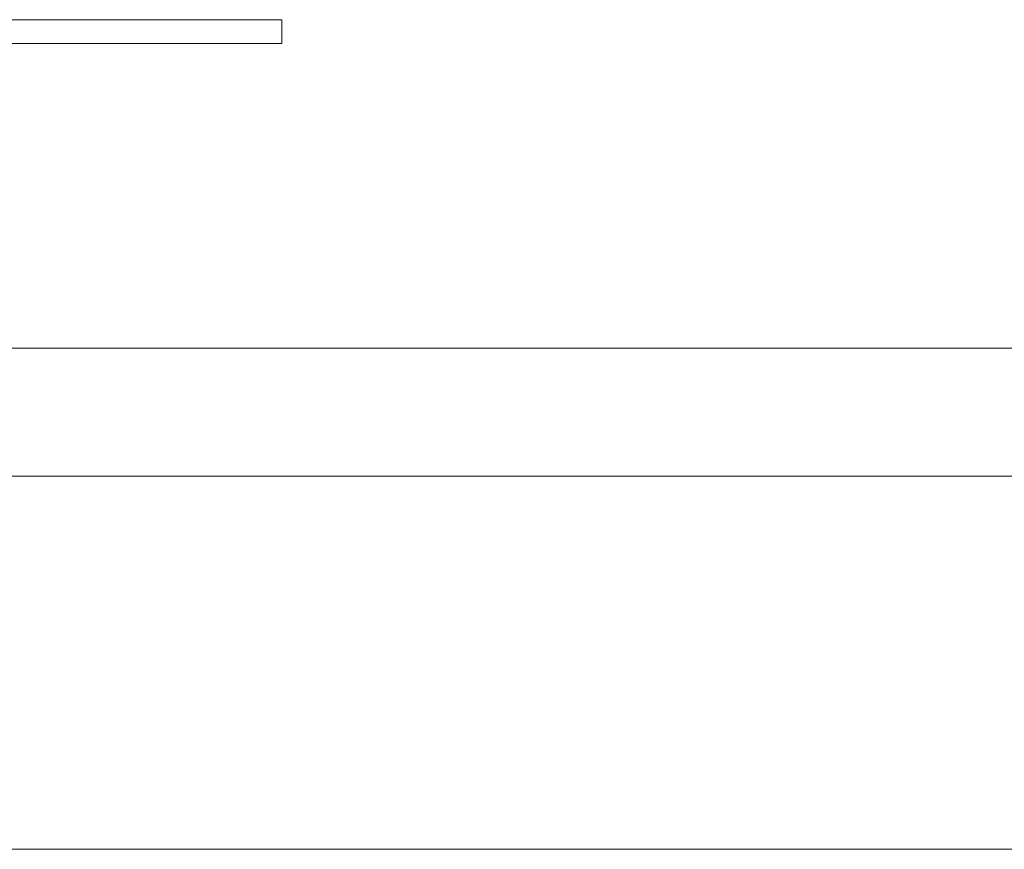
# Model space of a CAD drawing. Header units: millimetres. Extents: x 321 to 585, y -277 to 9.
# Tile 1006 of 1056: x 377.601 to 378.387, y -40.113 to -39.451. Entities that reach past the tile are written whole.
import ezdxf

# ---------------------------------------------------------------- set-up
doc = ezdxf.new("R2010")
doc.units = ezdxf.units.MM
doc.header["$MEASUREMENT"] = 0
for name, color, linetype, lineweight in [('IFC-Elemento construtivo genérico-Contorno', 253, 'Continuous', 5), ('IFC-Laje-Contorno', 134, 'Continuous', 5), ('IFC-Parede-Contorno', 42, 'Continuous', 5)]:
    doc.layers.add(name, color=color, linetype=linetype, lineweight=lineweight)

msp = doc.modelspace()

# ---------------------------------------------------------------- linework, layer by layer
at = {"layer": 'IFC-Elemento construtivo genérico-Contorno', "lineweight": 5}
for p, q in [((376.60387, -39.45094), (377.79767, -39.45094)), ((376.68582, -39.45094), (377.79767, -39.45094)), ((377.79767, -39.45094), (377.80096, -39.45094)), ((377.79767, -39.45094), (377.80096, -39.45094)), ((377.80096, -39.45094), (377.80402, -39.45094)), ((377.80096, -39.45094), (377.80402, -39.45094)), ((377.80402, -39.45094), (377.80665, -39.45094)), ((377.80402, -39.45094), (377.80665, -39.45094)), ((377.80665, -39.45094), (377.80867, -39.45094)), ((377.80665, -39.45094), (377.80867, -39.45094)), ((377.80867, -39.45094), (377.80994, -39.45094)), ((377.80867, -39.45094), (377.80994, -39.45094)), ((377.80994, -39.45094), (377.81037, -39.45094)), ((377.80994, -39.45094), (377.81037, -39.45094)), ((377.81037, -39.46999), (377.81037, -39.45094)), ((377.81037, -39.46999), (377.81037, -39.45094)), ((376.60387, -39.46999), (377.79767, -39.46999)), ((376.68582, -39.46999), (377.79767, -39.46999)), ((377.79767, -39.46999), (377.80096, -39.46999)), ((377.79767, -39.46999), (377.80096, -39.46999)), ((377.80096, -39.46999), (377.80402, -39.46999)), ((377.80096, -39.46999), (377.80402, -39.46999)), ((377.80402, -39.46999), (377.80665, -39.46999)), ((377.80402, -39.46999), (377.80665, -39.46999)), ((377.80665, -39.46999), (377.80867, -39.46999)), ((377.80665, -39.46999), (377.80867, -39.46999)), ((377.80867, -39.46999), (377.80994, -39.46999)), ((377.80867, -39.46999), (377.80994, -39.46999)), ((377.80994, -39.46999), (377.81037, -39.46999)), ((377.80994, -39.46999), (377.81037, -39.46999))]:
    msp.add_line(p, q, dxfattribs=at)
at = {"layer": 'IFC-Laje-Contorno', "color": 7, "lineweight": 5}
msp.add_line((376.32512, -39.81544), (378.42564, -39.81544), dxfattribs=at)
at = {"layer": 'IFC-Parede-Contorno', "color": 7, "lineweight": 5}
for p, q in [((376.83582, -39.71317), (381.91179, -39.71317)), ((376.77593, -40.11317), (381.81216, -40.11317))]:
    msp.add_line(p, q, dxfattribs=at)

doc.saveas('drawing.dxf')
